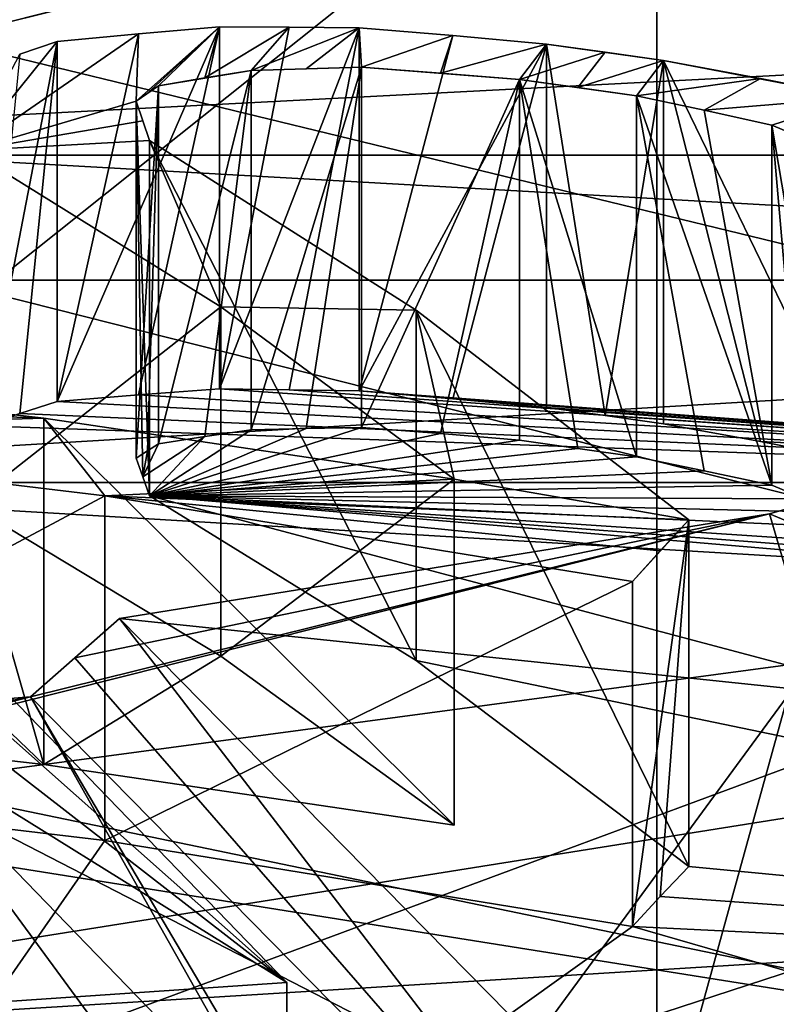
# Model space of a CAD drawing. Header units: millimetres. Extents: x -20 to 172, y -100 to 100.
# Tile 236 of 346: x 121.42 to 123.36, y -17.05 to -14.53. Entities that reach past the tile are written whole.
import ezdxf

# ---------------------------------------------------------------- set-up
doc = ezdxf.new("R2010")
doc.units = ezdxf.units.MM
doc.header["$LTSCALE"] = 37.722908
for name, color, linetype in [('1', 7, 'CONTINUOUS'), ('1322', 7, 'CONTINUOUS'), ('1325', 7, 'CONTINUOUS'), ('1486', 7, 'CONTINUOUS'), ('1490', 7, 'CONTINUOUS'), ('1493', 7, 'CONTINUOUS'), ('1494', 7, 'CONTINUOUS'), ('1496', 7, 'CONTINUOUS'), ('1501', 7, 'CONTINUOUS'), ('1503', 7, 'CONTINUOUS'), ('1510', 7, 'CONTINUOUS'), ('1511', 7, 'CONTINUOUS'), ('1512', 7, 'CONTINUOUS'), ('1809', 7, 'CONTINUOUS'), ('1824', 7, 'CONTINUOUS'), ('1901', 7, 'CONTINUOUS'), ('2406', 7, 'CONTINUOUS'), ('2407', 7, 'CONTINUOUS'), ('3', 7, 'CONTINUOUS'), ('3079', 7, 'CONTINUOUS'), ('3084', 7, 'CONTINUOUS'), ('3118', 7, 'CONTINUOUS'), ('3624', 7, 'CONTINUOUS'), ('3625', 7, 'CONTINUOUS'), ('3628', 7, 'CONTINUOUS'), ('3629', 7, 'CONTINUOUS'), ('3630', 7, 'CONTINUOUS'), ('3631', 7, 'CONTINUOUS'), ('3635', 7, 'CONTINUOUS'), ('3638', 7, 'CONTINUOUS'), ('4071', 7, 'CONTINUOUS'), ('4072', 7, 'CONTINUOUS'), ('4145', 7, 'CONTINUOUS'), ('4146', 7, 'CONTINUOUS'), ('4148', 7, 'CONTINUOUS'), ('4149', 7, 'CONTINUOUS'), ('4153', 7, 'CONTINUOUS'), ('4154', 7, 'CONTINUOUS'), ('4155', 7, 'CONTINUOUS'), ('4156', 7, 'CONTINUOUS'), ('4157', 7, 'CONTINUOUS'), ('4158', 7, 'CONTINUOUS'), ('4164', 7, 'CONTINUOUS'), ('4165', 7, 'CONTINUOUS'), ('4166', 7, 'CONTINUOUS'), ('4167', 7, 'CONTINUOUS'), ('4168', 7, 'CONTINUOUS'), ('4169', 7, 'CONTINUOUS'), ('4170', 7, 'CONTINUOUS'), ('4171', 7, 'CONTINUOUS'), ('4172', 7, 'CONTINUOUS'), ('4288', 7, 'CONTINUOUS'), ('43', 7, 'CONTINUOUS'), ('48', 7, 'CONTINUOUS')]:
    doc.layers.add(name, color=color, linetype=linetype)

msp = doc.modelspace()

# ---------------------------------------------------------------- linework, layer by layer
at = {"layer": '1', "color": 250, "linetype": 'Continuous', "true_color": 0x323232}
for points in [[(-19.8395, -14.875, -25.7643), (157, 0, -29.75), (-19.8395, 0, -29.75), (-19.8395, -14.875, -25.7643)], [(157, -14.875, -25.7643), (157, 0, -29.75), (-19.8395, -14.875, -25.7643), (157, -14.875, -25.7643)], [(157, -25.7643, -14.875), (157, -14.875, -25.7643), (-19.8395, -25.7643, -14.875), (157, -25.7643, -14.875)], [(-19.8395, -25.7643, -14.875), (157, -14.875, -25.7643), (-19.8395, -14.875, -25.7643), (-19.8395, -25.7643, -14.875)]]:
    msp.add_3dface(points, dxfattribs=at)
at = {"layer": '1322', "color": 7, "linetype": 'Continuous', "true_color": 0xf5f5f5}
msp.add_3dface([(120, -16.2596, 58.1625), (109.3935, -18.4564, 61.9674), (130.6065, -18.4564, 61.9674), (120, -16.2596, 58.1625)], dxfattribs=at)
at = {"layer": '1325', "color": 7, "linetype": 'Continuous', "true_color": 0xf5f5f5}
msp.add_3dface([(120, -16.2596, 58.1625), (130.6065, -18.4564, 61.9674), (120, -18.8577, 56.6625), (120, -16.2596, 58.1625)], dxfattribs=at)
at = {"layer": '1486', "color": 7, "linetype": 'Continuous', "true_color": 0xf5f5f5}
for points in [[(124.863, -15.3571, 83.6993), (123.3475, -15.7951, 84.458), (124.7648, -16.386, 85.4813), (124.863, -15.3571, 83.6993)], [(123.3475, -15.7951, 84.458), (121.6803, -16.0635, 84.9228), (124.7648, -16.386, 85.4813), (123.3475, -15.7951, 84.458)], [(121.6803, -16.0635, 84.9228), (123.201, -17.6102, 87.6018), (124.7648, -16.386, 85.4813), (121.6803, -16.0635, 84.9228)], [(120.9794, -16.1208, 85.0221), (122.1092, -16.9974, 86.5403), (121.1117, -16.1124, 85.0074), (120.9794, -16.1208, 85.0221)], [(122.1092, -16.9974, 86.5403), (121.2436, -16.1028, 84.9909), (121.1117, -16.1124, 85.0074), (122.1092, -16.9974, 86.5403)], [(120.6229, -17.0984, 86.7153), (122.1092, -16.9974, 86.5403), (120.9794, -16.1208, 85.0221), (120.6229, -17.0984, 86.7153)], [(124.7648, -16.386, 85.4813), (123.201, -17.6102, 87.6018), (125.0813, -16.5863, 85.8284), (124.7648, -16.386, 85.4813)], [(123.201, -17.6102, 87.6018), (126, -17.2211, 86.9279), (125.0813, -16.5863, 85.8284), (123.201, -17.6102, 87.6018)]]:
    msp.add_3dface(points, dxfattribs=at)
at = {"layer": '1490', "color": 7, "linetype": 'Continuous', "true_color": 0xf5f5f5}
for points in [[(123.0579, -6.2153, 67.3207), (120, -15.9032, 59.6888), (120, -6.025, 65.392), (123.0579, -6.2153, 67.3207)], [(123.058, -17.4784, 60.818), (120, -15.9032, 59.6888), (123.0579, -6.2153, 67.3207), (123.058, -17.4784, 60.818)], [(126, -6.8288, 68.9279), (123.058, -17.4784, 60.818), (123.0579, -6.2153, 67.3207), (126, -6.8288, 68.9279)], [(126, -6.8288, 68.9279), (126, -18.5635, 62.1529), (123.058, -17.4784, 60.818), (126, -6.8288, 68.9279)]]:
    msp.add_3dface(points, dxfattribs=at)
at = {"layer": '1493', "color": 7, "linetype": 'Continuous', "true_color": 0xf5f5f5}
for points in [[(120, -16.6377, 83.2523), (123.4587, -16.1743, 82.4497), (116.5413, -25.601, 77.0072), (120, -16.6377, 83.2523)], [(116.5413, -25.601, 77.0072), (123.4587, -16.1743, 82.4497), (123.4587, -25.601, 77.0072), (116.5413, -25.601, 77.0072)]]:
    msp.add_3dface(points, dxfattribs=at)
at = {"layer": '1494', "color": 7, "linetype": 'Continuous', "true_color": 0xf5f5f5}
for points in [[(123.4587, -10.1836, 72.0735), (116.5413, -10.1836, 72.0735), (123.4587, -19.6103, 66.631), (123.4587, -10.1836, 72.0735)], [(123.4587, -19.6103, 66.631), (116.5413, -10.1836, 72.0735), (116.5413, -19.6103, 66.631), (123.4587, -19.6103, 66.631)]]:
    msp.add_3dface(points, dxfattribs=at)
at = {"layer": '1496', "color": 7, "linetype": 'Continuous', "true_color": 0xf5f5f5}
for points in [[(123.3475, -15.7951, 84.458), (124.863, -15.3571, 83.6993), (123.4587, -16.1743, 82.4497), (123.3475, -15.7951, 84.458)], [(123.3475, -15.7951, 84.458), (123.4587, -16.1743, 82.4497), (120, -16.6377, 83.2523), (123.3475, -15.7951, 84.458)], [(123.3475, -15.7951, 84.458), (120, -16.6377, 83.2523), (121.452, -16.2644, 84.2707), (123.3475, -15.7951, 84.458)], [(121.5656, -16.1647, 84.595), (123.3475, -15.7951, 84.458), (121.452, -16.2644, 84.2707), (121.5656, -16.1647, 84.595)], [(121.6803, -16.0635, 84.9228), (123.3475, -15.7951, 84.458), (121.5656, -16.1647, 84.595), (121.6803, -16.0635, 84.9228)], [(121.452, -16.2644, 84.2707), (120, -16.6377, 83.2523), (121.0428, -16.2978, 84.3285), (121.452, -16.2644, 84.2707)]]:
    msp.add_3dface(points, dxfattribs=at)
at = {"layer": '1501', "color": 7, "linetype": 'Continuous', "true_color": 0xf5f5f5}
msp.add_3dface([(120, -17.7599, 60.761), (120, -15.9032, 59.6888), (123.058, -17.4784, 60.818), (120, -17.7599, 60.761)], dxfattribs=at)
at = {"layer": '1503', "color": 7, "linetype": 'Continuous', "true_color": 0xf5f5f5}
for points in [[(121.452, -16.2644, 84.2707), (121.0428, -16.2978, 84.3285), (121.0565, -16.3424, 84.406), (121.452, -16.2644, 84.2707)], [(121.452, -16.2644, 84.2707), (121.0565, -16.3424, 84.406), (122.1092, -17.4304, 86.2903), (121.452, -16.2644, 84.2707)], [(121.452, -16.2644, 84.2707), (122.1092, -17.4304, 86.2903), (122.2377, -17.5934, 86.5727), (121.452, -16.2644, 84.2707)], [(123.201, -18.0433, 87.3518), (121.452, -16.2644, 84.2707), (122.2377, -17.5934, 86.5727), (123.201, -18.0433, 87.3518)]]:
    msp.add_3dface(points, dxfattribs=at)
at = {"layer": '1510', "color": 7, "linetype": 'Continuous', "true_color": 0xf5f5f5}
for points in [[(121.6803, -16.0635, 84.9228), (121.5656, -16.1647, 84.595), (123.201, -18.0433, 87.3518), (121.6803, -16.0635, 84.9228)], [(123.201, -17.6102, 87.6018), (121.6803, -16.0635, 84.9228), (123.201, -18.0433, 87.3518), (123.201, -17.6102, 87.6018)], [(121.5656, -16.1647, 84.595), (121.452, -16.2644, 84.2707), (123.201, -18.0433, 87.3518), (121.5656, -16.1647, 84.595)]]:
    msp.add_3dface(points, dxfattribs=at)
at = {"layer": '1511', "color": 7, "linetype": 'Continuous', "true_color": 0xf5f5f5}
for points in [[(121.2436, -16.1028, 84.9909), (122.1092, -16.9974, 86.5403), (121.0565, -16.3424, 84.406), (121.2436, -16.1028, 84.9909)], [(121.0565, -16.3424, 84.406), (122.1092, -16.9974, 86.5403), (122.1092, -17.4304, 86.2903), (121.0565, -16.3424, 84.406)]]:
    msp.add_3dface(points, dxfattribs=at)
at = {"layer": '1512', "color": 7, "linetype": 'Continuous', "true_color": 0xf5f5f5}
msp.add_3dface([(122.1092, -16.9974, 86.5403), (120.6229, -17.0984, 86.7153), (122.1092, -17.4304, 86.2903), (122.1092, -16.9974, 86.5403)], dxfattribs=at)
at = {"layer": '1809', "color": 250, "linetype": 'Continuous', "true_color": 0x323232}
for points in [[(127.3921, -15.6644, -51.1316), (111.5, -20.8577, -60.1266), (126.7642, -15.1961, -50.3204), (127.3921, -15.6644, -51.1316)], [(126.7642, -15.1961, -50.3204), (111.5, -20.8577, -60.1266), (113.2358, -15.1961, -50.3204), (126.7642, -15.1961, -50.3204)], [(128.2539, -16.0299, -51.7646), (111.5, -20.8577, -60.1266), (127.3921, -15.6644, -51.1316), (128.2539, -16.0299, -51.7646)], [(128.5, -20.8577, -60.1266), (111.5, -20.8577, -60.1266), (128.2539, -16.0299, -51.7646), (128.5, -20.8577, -60.1266)]]:
    msp.add_3dface(points, dxfattribs=at)
at = {"layer": '1824', "color": 250, "linetype": 'Continuous', "true_color": 0x323232}
for points in [[(126.7642, -15.1961, -50.3204), (113.2358, -15.1961, -50.3204), (113.5349, -14.4494, -49.2952), (126.7642, -15.1961, -50.3204)], [(126.7642, -15.1961, -50.3204), (113.5349, -14.4494, -49.2952), (126.4794, -14.5089, -49.3619), (126.7642, -15.1961, -50.3204)]]:
    msp.add_3dface(points, dxfattribs=at)
at = {"layer": '1901', "color": 250, "linetype": 'Continuous', "true_color": 0x323232}
for points in [[(153.1595, -13.7317, -39.9563), (86.8405, -13.7317, -39.9563), (86.4069, -17.7024, -39.4394), (153.1595, -13.7317, -39.9563)], [(153.5236, -17.3593, -39.4205), (153.1595, -13.7317, -39.9563), (86.4069, -17.7024, -39.4394), (153.5236, -17.3593, -39.4205)]]:
    msp.add_3dface(points, dxfattribs=at)
at = {"layer": '2406', "color": 250, "linetype": 'Continuous', "true_color": 0x323232}
for points in [[(81.5, -4.939, -46.9912), (158.5, -23.625, -40.9197), (81.5, -23.625, -40.9197), (81.5, -4.939, -46.9912)], [(158.5, -4.939, -46.9912), (158.5, -23.625, -40.9197), (81.5, -4.939, -46.9912), (158.5, -4.939, -46.9912)]]:
    msp.add_3dface(points, dxfattribs=at)
at = {"layer": '2407', "color": 250, "linetype": 'Continuous', "true_color": 0x323232}
for points in [[(158.5, -5.148, -48.9802), (158.5, -24.625, -42.6518), (81.5, -5.148, -48.9802), (158.5, -5.148, -48.9802)], [(81.5, -5.148, -48.9802), (158.5, -24.625, -42.6518), (81.5, -24.625, -42.6518), (81.5, -5.148, -48.9802)]]:
    msp.add_3dface(points, dxfattribs=at)
at = {"layer": '3', "color": 250, "linetype": 'Continuous', "true_color": 0x323232}
for points in [[(157, 0, 29.75), (157, -14.875, 25.7643), (-19.8395, 0, 29.75), (157, 0, 29.75)], [(-19.8395, 0, 29.75), (157, -14.875, 25.7643), (-19.8395, -14.875, 25.7643), (-19.8395, 0, 29.75)], [(157, -14.875, 25.7643), (157, -25.7643, 14.875), (-19.8395, -14.875, 25.7643), (157, -14.875, 25.7643)], [(-19.8395, -14.875, 25.7643), (157, -25.7643, 14.875), (-19.8395, -25.7643, 14.875), (-19.8395, -14.875, 25.7643)]]:
    msp.add_3dface(points, dxfattribs=at)
at = {"layer": '3079', "color": 250, "linetype": 'Continuous', "true_color": 0x323232}
for points in [[(111.7813, -16.0187, 51.7452), (128.5, -20.8577, 60.1266), (113.2358, -15.1961, 50.3204), (111.7813, -16.0187, 51.7452)], [(113.2358, -15.1961, 50.3204), (128.5, -20.8577, 60.1266), (126.7642, -15.1961, 50.3204), (113.2358, -15.1961, 50.3204)], [(111.5, -20.8577, 60.1266), (128.5, -20.8577, 60.1266), (111.7813, -16.0187, 51.7452), (111.5, -20.8577, 60.1266)]]:
    msp.add_3dface(points, dxfattribs=at)
at = {"layer": '3084', "color": 250, "linetype": 'Continuous', "true_color": 0x323232}
for points in [[(113.2358, -15.1961, 50.3204), (126.4794, -14.5089, 49.3619), (113.5349, -14.4494, 49.2952), (113.2358, -15.1961, 50.3204)], [(113.2358, -15.1961, 50.3204), (126.7642, -15.1961, 50.3204), (126.4794, -14.5089, 49.3619), (113.2358, -15.1961, 50.3204)]]:
    msp.add_3dface(points, dxfattribs=at)
at = {"layer": '3118', "color": 250, "linetype": 'Continuous', "true_color": 0x323232}
for points in [[(86.8405, -13.7317, 39.9563), (153.593, -17.7023, 39.4394), (86.4764, -17.3592, 39.4205), (86.8405, -13.7317, 39.9563)], [(86.8405, -13.7317, 39.9563), (153.1595, -13.7317, 39.9563), (153.593, -17.7023, 39.4394), (86.8405, -13.7317, 39.9563)]]:
    msp.add_3dface(points, dxfattribs=at)
at = {"layer": '3624', "color": 250, "linetype": 'Continuous', "true_color": 0x323232}
for points in [[(81.5, -23.625, 40.9197), (158.5, -4.939, 46.9912), (81.5, -4.939, 46.9912), (81.5, -23.625, 40.9197)], [(158.5, -23.625, 40.9197), (158.5, -4.939, 46.9912), (81.5, -23.625, 40.9197), (158.5, -23.625, 40.9197)]]:
    msp.add_3dface(points, dxfattribs=at)
at = {"layer": '3625', "color": 250, "linetype": 'Continuous', "true_color": 0x323232}
for points in [[(158.5, -24.625, 42.6518), (158.5, -5.148, 48.9802), (81.5, -24.625, 42.6518), (158.5, -24.625, 42.6518)], [(81.5, -24.625, 42.6518), (158.5, -5.148, 48.9802), (81.5, -5.148, 48.9802), (81.5, -24.625, 42.6518)]]:
    msp.add_3dface(points, dxfattribs=at)
at = {"layer": '3628', "color": 150, "linetype": 'Continuous', "true_color": 0x378cff}
for points in [[(72, -28.0584, -35.181), (72, -10.0141, -43.8712), (172, -28.0584, -35.181), (72, -28.0584, -35.181)], [(72, -10.0141, -43.8712), (172, -10.0141, -43.8712), (172, -28.0584, -35.181), (72, -10.0141, -43.8712)]]:
    msp.add_3dface(points, dxfattribs=at)
at = {"layer": '3629', "color": 150, "linetype": 'Continuous', "true_color": 0x378cff}
for points in [[(72, -10.0141, 43.8712), (72, -28.0584, 35.181), (172, -10.0141, 43.8712), (72, -10.0141, 43.8712)], [(72, -28.0584, 35.181), (172, -28.0584, 35.181), (172, -10.0141, 43.8712), (72, -28.0584, 35.181)]]:
    msp.add_3dface(points, dxfattribs=at)
at = {"layer": '3630', "color": 150, "linetype": 'Continuous', "true_color": 0x378cff}
for points in [[(72, -24.7574, 31.0421), (72, -8.836, 38.7099), (172, -24.7574, 31.0421), (72, -24.7574, 31.0421)], [(72, -8.836, 38.7099), (172, -8.836, 38.7099), (172, -24.7574, 31.0421), (72, -8.836, 38.7099)]]:
    msp.add_3dface(points, dxfattribs=at)
at = {"layer": '3631', "color": 150, "linetype": 'Continuous', "true_color": 0x378cff}
for points in [[(72, -8.836, -38.7099), (72, -24.7574, -31.0421), (172, -8.836, -38.7099), (72, -8.836, -38.7099)], [(72, -24.7574, -31.0421), (172, -24.7574, -31.0421), (172, -8.836, -38.7099), (72, -24.7574, -31.0421)]]:
    msp.add_3dface(points, dxfattribs=at)
at = {"layer": '3635', "color": 7, "linetype": 'Continuous', "true_color": 0xf5f5f5}
for points in [[(125.6434, 23.5797, 91.9678), (120, -24.0994, 61.7414), (120, 24.7485, 89.9434), (125.6434, 23.5797, 91.9678)], [(125.6425, -25.2677, 63.7649), (120, -24.0994, 61.7414), (125.6434, 23.5797, 91.9678), (125.6425, -25.2677, 63.7649)]]:
    msp.add_3dface(points, dxfattribs=at)
at = {"layer": '3638', "color": 7, "linetype": 'Continuous', "true_color": 0xf5f5f5}
for points in [[(120, 16.7675, 103.7669), (125.6425, -30.9118, 73.5408), (125.6434, 17.9363, 101.7425), (120, 16.7675, 103.7669)], [(120, -32.0801, 75.5643), (125.6425, -30.9118, 73.5408), (120, 16.7675, 103.7669), (120, -32.0801, 75.5643)]]:
    msp.add_3dface(points, dxfattribs=at)
at = {"layer": '4071', "color": 7, "linetype": 'Continuous', "true_color": 0xf5f5f5}
for points in [[(114.562, -17.9884, -55.1569), (125.438, -17.9884, -55.1569), (114.5613, -15.7151, -56.4693), (114.562, -17.9884, -55.1569)], [(114.5613, -15.7151, -56.4693), (125.438, -17.9884, -55.1569), (125.4387, -15.7151, -56.4693), (114.5613, -15.7151, -56.4693)]]:
    msp.add_3dface(points, dxfattribs=at)
at = {"layer": '4072', "color": 7, "linetype": 'Continuous', "true_color": 0xf5f5f5}
for points in [[(121.7288, -15.4897, -63.8757), (125.4387, -15.7151, -56.4693), (121.9365, -15.4749, -63.6972), (121.7288, -15.4897, -63.8757)], [(121.9365, -15.4749, -63.6972), (125.4387, -15.7151, -56.4693), (122.1151, -15.4767, -63.6272), (121.9365, -15.4749, -63.6972)], [(122.1151, -15.4767, -63.6272), (125.4387, -15.7151, -56.4693), (122.2951, -15.4797, -63.556), (122.1151, -15.4767, -63.6272)], [(122.2951, -15.4797, -63.556), (125.4387, -15.7151, -56.4693), (122.5354, -15.5002, -63.5586), (122.2951, -15.4797, -63.556)], [(121.4242, -15.5374, -64.2614), (125.4387, -15.7151, -56.4693), (121.5202, -15.507, -64.0535), (121.4242, -15.5374, -64.2614)], [(121.5202, -15.507, -64.0535), (125.4387, -15.7151, -56.4693), (121.7288, -15.4897, -63.8757), (121.5202, -15.507, -64.0535)], [(122.5354, -15.5002, -63.5586), (125.4387, -15.7151, -56.4693), (122.7751, -15.5225, -63.5601), (122.5354, -15.5002, -63.5586)], [(122.7751, -15.5225, -63.5601), (125.4387, -15.7151, -56.4693), (122.9255, -15.543, -63.5973), (122.7751, -15.5225, -63.5601)], [(121.3294, -15.5692, -64.466), (125.4387, -15.7151, -56.4693), (121.4242, -15.5374, -64.2614), (121.3294, -15.5692, -64.466)], [(122.9255, -15.543, -63.5973), (125.4387, -15.7151, -56.4693), (123.0758, -15.5642, -63.6341), (122.9255, -15.543, -63.5973)], [(114.5613, -15.7151, -56.4693), (125.4387, -15.7151, -56.4693), (121.3294, -15.5692, -64.466), (114.5613, -15.7151, -56.4693)], [(122.5033, -15.5893, -64.135), (121.7575, -15.7489, -65.2676), (122.3009, -15.5736, -64.1419), (122.5033, -15.5893, -64.135)], [(122.3009, -15.5736, -64.1419), (121.7575, -15.7489, -65.2676), (122.1591, -15.5763, -64.2219), (122.3009, -15.5736, -64.1419)], [(122.1591, -15.5763, -64.2219), (121.7575, -15.7489, -65.2676), (122.0176, -15.5798, -64.3012), (122.1591, -15.5763, -64.2219)], [(122.0176, -15.5798, -64.3012), (121.7575, -15.7489, -65.2676), (121.8992, -15.5971, -64.4439), (122.0176, -15.5798, -64.3012)], [(123.0758, -15.5642, -63.6341), (125.4387, -15.7151, -56.4693), (123.3242, -15.61, -63.7523), (123.0758, -15.5642, -63.6341)], [(121.8992, -15.5971, -64.4439), (121.7575, -15.7489, -65.2676), (121.7403, -15.7006, -65.0378), (121.8992, -15.5971, -64.4439)], [(121.7805, -15.6156, -64.5862), (121.8992, -15.5971, -64.4439), (121.7403, -15.7006, -65.0378), (121.7805, -15.6156, -64.5862)], [(122.7058, -15.6063, -64.1273), (121.7575, -15.7489, -65.2676), (122.5033, -15.5893, -64.135), (122.7058, -15.6063, -64.1273)], [(122.8561, -15.6272, -64.1643), (121.7575, -15.7489, -65.2676), (122.7058, -15.6063, -64.1273), (122.8561, -15.6272, -64.1643)], [(123.3242, -15.61, -63.7523), (125.4387, -15.7151, -56.4693), (123.5732, -15.6585, -63.8694), (123.3242, -15.61, -63.7523)], [(121.7227, -15.6528, -64.8012), (121.7516, -15.634, -64.6937), (121.7403, -15.7006, -65.0378), (121.7227, -15.6528, -64.8012)], [(121.7516, -15.634, -64.6937), (121.7805, -15.6156, -64.5862), (121.7403, -15.7006, -65.0378), (121.7516, -15.634, -64.6937)], [(123.0065, -15.6488, -64.2009), (121.7575, -15.7489, -65.2676), (122.8561, -15.6272, -64.1643), (123.0065, -15.6488, -64.2009)], [(123.1801, -15.6848, -64.3005), (121.7575, -15.7489, -65.2676), (123.0065, -15.6488, -64.2009), (123.1801, -15.6848, -64.3005)], [(123.3536, -15.7221, -64.3992), (121.7575, -15.7489, -65.2676), (123.1801, -15.6848, -64.3005), (123.3536, -15.7221, -64.3992)], [(123.4374, -15.7567, -64.5343), (121.7575, -15.7489, -65.2676), (123.3536, -15.7221, -64.3992), (123.4374, -15.7567, -64.5343)], [(126.5724, -17.0281, -67.4784), (121.7575, -15.7489, -65.2676), (123.9609, -15.9372, -65.1112), (126.5724, -17.0281, -67.4784)], [(121.7575, -15.7489, -65.2676), (126.5724, -17.0281, -67.4784), (122.4409, -16.1714, -66.8236), (121.7575, -15.7489, -65.2676)], [(123.9609, -15.9372, -65.1112), (121.7575, -15.7489, -65.2676), (123.7729, -15.9031, -65.0696), (123.9609, -15.9372, -65.1112)], [(123.7729, -15.9031, -65.0696), (121.7575, -15.7489, -65.2676), (123.585, -15.8703, -65.0274), (123.7729, -15.9031, -65.0696)], [(123.585, -15.8703, -65.0274), (121.7575, -15.7489, -65.2676), (123.553, -15.8305, -64.8478), (123.585, -15.8703, -65.0274)], [(123.553, -15.8305, -64.8478), (121.7575, -15.7489, -65.2676), (123.5213, -15.7921, -64.6688), (123.553, -15.8305, -64.8478)], [(123.5213, -15.7921, -64.6688), (121.7575, -15.7489, -65.2676), (123.4374, -15.7567, -64.5343), (123.5213, -15.7921, -64.6688)], [(121.4859, -16.438, -67.9723), (120.4335, -16.318, -67.6985), (121.2949, -15.7712, -65.4869), (121.4859, -16.438, -67.9723)], [(121.9398, -16.1608, -66.9281), (121.4859, -16.438, -67.9723), (121.2949, -15.7712, -65.4869), (121.9398, -16.1608, -66.9281)], [(122.5387, -16.5944, -68.2251), (121.4859, -16.438, -67.9723), (121.9398, -16.1608, -66.9281), (122.5387, -16.5944, -68.2251)], [(122.4409, -16.1714, -66.8236), (126.5724, -17.0281, -67.4784), (123.1402, -16.7, -68.3602), (122.4409, -16.1714, -66.8236)], [(121.6424, -16.6333, -68.5487), (120, -18.9965, -73.9029), (120.289, -16.4722, -68.2006), (121.6424, -16.6333, -68.5487)], [(122.9957, -16.8542, -68.8623), (120, -18.9965, -73.9029), (121.6424, -16.6333, -68.5487), (122.9957, -16.8542, -68.8623)], [(123.1402, -16.7, -68.3602), (126.5724, -17.0281, -67.4784), (123.067, -16.777, -68.6152), (123.1402, -16.7, -68.3602)], [(123.067, -16.777, -68.6152), (126.5724, -17.0281, -67.4784), (122.9957, -16.8542, -68.8623), (123.067, -16.777, -68.6152)], [(123.6111, -17.0322, -69.1544), (120, -18.9965, -73.9029), (122.9957, -16.8542, -68.8623), (123.6111, -17.0322, -69.1544)], [(126.5724, -17.0281, -67.4784), (123.6111, -17.0322, -69.1544), (122.9957, -16.8542, -68.8623), (126.5724, -17.0281, -67.4784)], [(123.7636, -17.1122, -69.3168), (120, -18.9965, -73.9029), (123.6111, -17.0322, -69.1544), (123.7636, -17.1122, -69.3168)]]:
    msp.add_3dface(points, dxfattribs=at)
at = {"layer": '4145', "color": 7, "linetype": 'Continuous', "true_color": 0xf5f5f5}
for points in [[(123.067, -16.777, -68.6152), (122.9957, -16.8542, -68.8623), (123.1402, -15.811, -68.8734), (123.067, -16.777, -68.6152)], [(122.9957, -16.8542, -68.8623), (122.9957, -15.9688, -69.3735), (123.1402, -15.811, -68.8734), (122.9957, -16.8542, -68.8623)], [(123.1402, -15.811, -68.8734), (122.9957, -15.9688, -69.3735), (123.067, -15.8898, -69.1274), (123.1402, -15.811, -68.8734)], [(123.1402, -16.7, -68.3602), (123.067, -16.777, -68.6152), (123.1402, -15.811, -68.8734), (123.1402, -16.7, -68.3602)]]:
    msp.add_3dface(points, dxfattribs=at)
at = {"layer": '4146', "color": 7, "linetype": 'Continuous', "true_color": 0xf5f5f5}
for points in [[(120.289, -16.4722, -68.2006), (120.289, -15.5867, -68.7118), (121.6424, -15.7489, -69.0593), (120.289, -16.4722, -68.2006)], [(121.6424, -16.6333, -68.5487), (120.289, -16.4722, -68.2006), (121.6424, -15.7489, -69.0593), (121.6424, -16.6333, -68.5487)], [(122.9957, -15.9688, -69.3735), (121.6424, -16.6333, -68.5487), (121.6424, -15.7489, -69.0593), (122.9957, -15.9688, -69.3735)], [(122.9957, -16.8542, -68.8623), (121.6424, -16.6333, -68.5487), (122.9957, -15.9688, -69.3735), (122.9957, -16.8542, -68.8623)]]:
    msp.add_3dface(points, dxfattribs=at)
at = {"layer": '4148', "color": 7, "linetype": 'Continuous', "true_color": 0xf5f5f5}
for points in [[(120.4335, -16.318, -67.6985), (121.4859, -16.438, -67.9723), (120.4335, -15.429, -68.2118), (120.4335, -16.318, -67.6985)], [(120.4335, -15.429, -68.2118), (121.4859, -16.438, -67.9723), (121.486, -15.55, -68.485), (120.4335, -15.429, -68.2118)], [(121.4859, -16.438, -67.9723), (122.5387, -16.5944, -68.2251), (121.486, -15.55, -68.485), (121.4859, -16.438, -67.9723)], [(122.5387, -16.5944, -68.2251), (122.5387, -15.7061, -68.738), (121.486, -15.55, -68.485), (122.5387, -16.5944, -68.2251)]]:
    msp.add_3dface(points, dxfattribs=at)
at = {"layer": '4149', "color": 7, "linetype": 'Continuous', "true_color": 0xf5f5f5}
for points in [[(121.2949, -15.7712, -65.4869), (121.2949, -14.8628, -66.0113), (121.9398, -15.2642, -67.4457), (121.2949, -15.7712, -65.4869)], [(121.9398, -16.1608, -66.9281), (121.2949, -15.7712, -65.4869), (121.9398, -15.2642, -67.4457), (121.9398, -16.1608, -66.9281)], [(122.5387, -15.7061, -68.738), (121.9398, -16.1608, -66.9281), (121.9398, -15.2642, -67.4457), (122.5387, -15.7061, -68.738)], [(122.5387, -16.5944, -68.2251), (121.9398, -16.1608, -66.9281), (122.5387, -15.7061, -68.738), (122.5387, -16.5944, -68.2251)]]:
    msp.add_3dface(points, dxfattribs=at)
at = {"layer": '4153', "color": 7, "linetype": 'Continuous', "true_color": 0xf5f5f5}
for points in [[(121.3294, -15.5692, -64.466), (121.4242, -15.5374, -64.2614), (121.5202, -14.583, -64.587), (121.3294, -15.5692, -64.466)], [(121.3294, -15.5692, -64.466), (121.5202, -14.583, -64.587), (121.4242, -14.616, -64.7935), (121.3294, -15.5692, -64.466)], [(121.4242, -15.5374, -64.2614), (121.5202, -15.507, -64.0535), (121.5202, -14.583, -64.587), (121.4242, -15.5374, -64.2614)]]:
    msp.add_3dface(points, dxfattribs=at)
at = {"layer": '4154', "color": 7, "linetype": 'Continuous', "true_color": 0xf5f5f5}
for points in [[(121.5202, -15.507, -64.0535), (121.7288, -15.4897, -63.8757), (121.9365, -14.546, -64.2335), (121.5202, -15.507, -64.0535)], [(121.5202, -15.507, -64.0535), (121.9365, -14.546, -64.2335), (121.7288, -14.5633, -64.4105), (121.5202, -15.507, -64.0535)], [(121.7288, -15.4897, -63.8757), (121.9365, -15.4749, -63.6972), (121.9365, -14.546, -64.2335), (121.7288, -15.4897, -63.8757)], [(121.5202, -14.583, -64.587), (121.5202, -15.507, -64.0535), (121.7288, -14.5633, -64.4105), (121.5202, -14.583, -64.587)]]:
    msp.add_3dface(points, dxfattribs=at)
at = {"layer": '4155', "color": 7, "linetype": 'Continuous', "true_color": 0xf5f5f5}
for points in [[(121.9365, -14.546, -64.2335), (121.9365, -15.4749, -63.6972), (122.1151, -14.5466, -64.1642), (121.9365, -14.546, -64.2335)], [(121.9365, -15.4749, -63.6972), (122.2951, -14.5484, -64.0937), (122.1151, -14.5466, -64.1642), (121.9365, -15.4749, -63.6972)], [(121.9365, -15.4749, -63.6972), (122.1151, -15.4767, -63.6272), (122.2951, -14.5484, -64.0937), (121.9365, -15.4749, -63.6972)], [(122.1151, -15.4767, -63.6272), (122.2951, -15.4797, -63.556), (122.2951, -14.5484, -64.0937), (122.1151, -15.4767, -63.6272)]]:
    msp.add_3dface(points, dxfattribs=at)
at = {"layer": '4156', "color": 7, "linetype": 'Continuous', "true_color": 0xf5f5f5}
for points in [[(122.2951, -14.5484, -64.0937), (122.2951, -15.4797, -63.556), (122.5354, -14.5683, -64.0966), (122.2951, -14.5484, -64.0937)], [(122.2951, -15.4797, -63.556), (122.7751, -14.59, -64.0985), (122.5354, -14.5683, -64.0966), (122.2951, -15.4797, -63.556)], [(122.2951, -15.4797, -63.556), (122.5354, -15.5002, -63.5586), (122.7751, -14.59, -64.0985), (122.2951, -15.4797, -63.556)], [(122.5354, -15.5002, -63.5586), (122.7751, -15.5225, -63.5601), (122.7751, -14.59, -64.0985), (122.5354, -15.5002, -63.5586)]]:
    msp.add_3dface(points, dxfattribs=at)
at = {"layer": '4157', "color": 7, "linetype": 'Continuous', "true_color": 0xf5f5f5}
for points in [[(122.7751, -15.5225, -63.5601), (122.9255, -15.543, -63.5973), (122.7751, -14.59, -64.0985), (122.7751, -15.5225, -63.5601)], [(122.7751, -14.59, -64.0985), (122.9255, -15.543, -63.5973), (123.0758, -14.6317, -64.1724), (122.7751, -14.59, -64.0985)], [(122.7751, -14.59, -64.0985), (123.0758, -14.6317, -64.1724), (122.9255, -14.6105, -64.1357), (122.7751, -14.59, -64.0985)], [(122.9255, -15.543, -63.5973), (123.0758, -15.5642, -63.6341), (123.0758, -14.6317, -64.1724), (122.9255, -15.543, -63.5973)]]:
    msp.add_3dface(points, dxfattribs=at)
at = {"layer": '4158', "color": 7, "linetype": 'Continuous', "true_color": 0xf5f5f5}
for points in [[(123.0758, -15.5642, -63.6341), (123.3242, -15.61, -63.7523), (123.0758, -14.6317, -64.1724), (123.0758, -15.5642, -63.6341)], [(123.3242, -15.61, -63.7523), (123.5732, -15.6585, -63.8694), (123.0758, -14.6317, -64.1724), (123.3242, -15.61, -63.7523)], [(123.0758, -14.6317, -64.1724), (123.5732, -15.6585, -63.8694), (123.5732, -14.7272, -64.4071), (123.0758, -14.6317, -64.1724)], [(123.0758, -14.6317, -64.1724), (123.5732, -14.7272, -64.4071), (123.3242, -14.6782, -64.2903), (123.0758, -14.6317, -64.1724)]]:
    msp.add_3dface(points, dxfattribs=at)
at = {"layer": '4164', "color": 7, "linetype": 'Continuous', "true_color": 0xf5f5f5}
for points in [[(123.5213, -15.7921, -64.6688), (123.4374, -15.7567, -64.5343), (123.3536, -14.7977, -64.933), (123.5213, -15.7921, -64.6688)], [(123.5213, -15.7921, -64.6688), (123.3536, -14.7977, -64.933), (123.4374, -14.8335, -65.0673), (123.5213, -15.7921, -64.6688)], [(123.4374, -15.7567, -64.5343), (123.3536, -15.7221, -64.3992), (123.3536, -14.7977, -64.933), (123.4374, -15.7567, -64.5343)]]:
    msp.add_3dface(points, dxfattribs=at)
at = {"layer": '4165', "color": 7, "linetype": 'Continuous', "true_color": 0xf5f5f5}
for points in [[(123.3536, -15.7221, -64.3992), (123.1801, -15.6848, -64.3005), (123.0065, -14.7232, -64.7352), (123.3536, -15.7221, -64.3992)], [(123.3536, -15.7221, -64.3992), (123.0065, -14.7232, -64.7352), (123.1801, -14.7598, -64.8345), (123.3536, -15.7221, -64.3992)], [(123.1801, -15.6848, -64.3005), (123.0065, -15.6488, -64.2009), (123.0065, -14.7232, -64.7352), (123.1801, -15.6848, -64.3005)], [(123.3536, -14.7977, -64.933), (123.3536, -15.7221, -64.3992), (123.1801, -14.7598, -64.8345), (123.3536, -14.7977, -64.933)]]:
    msp.add_3dface(points, dxfattribs=at)
at = {"layer": '4166', "color": 7, "linetype": 'Continuous', "true_color": 0xf5f5f5}
for points in [[(123.0065, -15.6488, -64.2009), (122.8561, -15.6272, -64.1643), (122.7058, -14.6807, -64.6617), (123.0065, -15.6488, -64.2009)], [(123.0065, -14.7232, -64.7352), (123.0065, -15.6488, -64.2009), (122.7058, -14.6807, -64.6617), (123.0065, -14.7232, -64.7352)], [(122.8561, -15.6272, -64.1643), (122.7058, -15.6063, -64.1273), (122.7058, -14.6807, -64.6617), (122.8561, -15.6272, -64.1643)], [(123.0065, -14.7232, -64.7352), (122.7058, -14.6807, -64.6617), (122.8561, -14.7016, -64.6987), (123.0065, -14.7232, -64.7352)]]:
    msp.add_3dface(points, dxfattribs=at)
at = {"layer": '4167', "color": 7, "linetype": 'Continuous', "true_color": 0xf5f5f5}
for points in [[(122.7058, -14.6807, -64.6617), (122.3009, -15.5736, -64.1419), (122.3009, -14.6492, -64.6756), (122.7058, -14.6807, -64.6617)], [(122.7058, -14.6807, -64.6617), (122.3009, -14.6492, -64.6756), (122.5033, -14.6643, -64.669), (122.7058, -14.6807, -64.6617)], [(122.5033, -15.5893, -64.135), (122.3009, -15.5736, -64.1419), (122.7058, -14.6807, -64.6617), (122.5033, -15.5893, -64.135)], [(122.7058, -15.6063, -64.1273), (122.5033, -15.5893, -64.135), (122.7058, -14.6807, -64.6617), (122.7058, -15.6063, -64.1273)]]:
    msp.add_3dface(points, dxfattribs=at)
at = {"layer": '4168', "color": 7, "linetype": 'Continuous', "true_color": 0xf5f5f5}
for points in [[(122.1591, -15.5763, -64.2219), (122.0176, -15.5798, -64.3012), (122.3009, -14.6492, -64.6756), (122.1591, -15.5763, -64.2219)], [(122.3009, -14.6492, -64.6756), (122.0176, -15.5798, -64.3012), (122.0176, -14.6578, -64.8336), (122.3009, -14.6492, -64.6756)], [(122.3009, -14.6492, -64.6756), (122.0176, -14.6578, -64.8336), (122.1591, -14.6531, -64.7549), (122.3009, -14.6492, -64.6756)], [(122.3009, -15.5736, -64.1419), (122.1591, -15.5763, -64.2219), (122.3009, -14.6492, -64.6756), (122.3009, -15.5736, -64.1419)]]:
    msp.add_3dface(points, dxfattribs=at)
at = {"layer": '4169', "color": 7, "linetype": 'Continuous', "true_color": 0xf5f5f5}
for points in [[(121.8992, -15.5971, -64.4439), (121.7805, -15.6156, -64.5862), (122.0176, -14.6578, -64.8336), (121.8992, -15.5971, -64.4439)], [(122.0176, -14.6578, -64.8336), (121.7805, -15.6156, -64.5862), (121.7805, -14.6972, -65.1165), (122.0176, -14.6578, -64.8336)], [(122.0176, -14.6578, -64.8336), (121.7805, -14.6972, -65.1165), (121.8991, -14.6769, -64.9752), (122.0176, -14.6578, -64.8336)], [(122.0176, -15.5798, -64.3012), (121.8992, -15.5971, -64.4439), (122.0176, -14.6578, -64.8336), (122.0176, -15.5798, -64.3012)]]:
    msp.add_3dface(points, dxfattribs=at)
at = {"layer": '4170', "color": 7, "linetype": 'Continuous', "true_color": 0xf5f5f5}
for points in [[(121.7516, -15.634, -64.6937), (121.7227, -15.6528, -64.8012), (121.7805, -14.6972, -65.1165), (121.7516, -15.634, -64.6937)], [(121.7805, -14.6972, -65.1165), (121.7227, -15.6528, -64.8012), (121.7227, -14.7368, -65.3301), (121.7805, -14.6972, -65.1165)], [(121.7805, -14.6972, -65.1165), (121.7227, -14.7368, -65.3301), (121.7514, -14.7169, -65.224), (121.7805, -14.6972, -65.1165)], [(121.7805, -15.6156, -64.5862), (121.7516, -15.634, -64.6937), (121.7805, -14.6972, -65.1165), (121.7805, -15.6156, -64.5862)]]:
    msp.add_3dface(points, dxfattribs=at)
at = {"layer": '4171', "color": 7, "linetype": 'Continuous', "true_color": 0xf5f5f5}
for points in [[(121.7403, -15.7006, -65.0378), (121.7575, -15.7489, -65.2676), (121.7227, -14.7368, -65.3301), (121.7403, -15.7006, -65.0378)], [(121.7227, -14.7368, -65.3301), (121.7575, -15.7489, -65.2676), (121.7575, -14.8377, -65.7937), (121.7227, -14.7368, -65.3301)], [(121.7227, -15.6528, -64.8012), (121.7403, -15.7006, -65.0378), (121.7227, -14.7368, -65.3301), (121.7227, -15.6528, -64.8012)], [(121.7227, -14.7368, -65.3301), (121.7575, -14.8377, -65.7937), (121.7403, -14.787, -65.5652), (121.7227, -14.7368, -65.3301)]]:
    msp.add_3dface(points, dxfattribs=at)
at = {"layer": '4172', "color": 7, "linetype": 'Continuous', "true_color": 0xf5f5f5}
for points in [[(121.7575, -15.7489, -65.2676), (122.4409, -16.1714, -66.8236), (121.7575, -14.8377, -65.7937), (121.7575, -15.7489, -65.2676)], [(121.7575, -14.8377, -65.7937), (122.4409, -16.1714, -66.8236), (122.4409, -15.273, -67.3423), (121.7575, -14.8377, -65.7937)], [(122.4409, -16.1714, -66.8236), (123.1402, -16.7, -68.3602), (122.4409, -15.273, -67.3423), (122.4409, -16.1714, -66.8236)], [(123.1402, -16.7, -68.3602), (123.1402, -15.811, -68.8734), (122.4409, -15.273, -67.3423), (123.1402, -16.7, -68.3602)]]:
    msp.add_3dface(points, dxfattribs=at)
at = {"layer": '4288', "color": 7, "linetype": 'Continuous', "true_color": 0xf5f5f5}
for points in [[(121.7288, -14.5633, -64.4105), (121.9365, -14.546, -64.2335), (121.7227, -14.7368, -65.3301), (121.7288, -14.5633, -64.4105)], [(121.7227, -14.7368, -65.3301), (121.9365, -14.546, -64.2335), (121.7514, -14.7169, -65.224), (121.7227, -14.7368, -65.3301)], [(121.9365, -14.546, -64.2335), (121.7805, -14.6972, -65.1165), (121.7514, -14.7169, -65.224), (121.9365, -14.546, -64.2335)], [(121.7805, -14.6972, -65.1165), (121.9365, -14.546, -64.2335), (121.8991, -14.6769, -64.9752), (121.7805, -14.6972, -65.1165)], [(121.9365, -14.546, -64.2335), (122.1151, -14.5466, -64.1642), (121.8991, -14.6769, -64.9752), (121.9365, -14.546, -64.2335)], [(122.1151, -14.5466, -64.1642), (122.0176, -14.6578, -64.8336), (121.8991, -14.6769, -64.9752), (122.1151, -14.5466, -64.1642)], [(122.1151, -14.5466, -64.1642), (122.2951, -14.5484, -64.0937), (122.0176, -14.6578, -64.8336), (122.1151, -14.5466, -64.1642)], [(122.0176, -14.6578, -64.8336), (122.2951, -14.5484, -64.0937), (122.1591, -14.6531, -64.7549), (122.0176, -14.6578, -64.8336)], [(122.2951, -14.5484, -64.0937), (122.3009, -14.6492, -64.6756), (122.1591, -14.6531, -64.7549), (122.2951, -14.5484, -64.0937)], [(122.2951, -14.5484, -64.0937), (122.5354, -14.5683, -64.0966), (122.3009, -14.6492, -64.6756), (122.2951, -14.5484, -64.0937)], [(121.2949, -14.8628, -66.0113), (121.5202, -14.583, -64.587), (121.7288, -14.5633, -64.4105), (121.2949, -14.8628, -66.0113)], [(121.2949, -14.8628, -66.0113), (121.7288, -14.5633, -64.4105), (121.7227, -14.7368, -65.3301), (121.2949, -14.8628, -66.0113)], [(122.3009, -14.6492, -64.6756), (122.5354, -14.5683, -64.0966), (122.5033, -14.6643, -64.669), (122.3009, -14.6492, -64.6756)], [(122.5354, -14.5683, -64.0966), (122.7751, -14.59, -64.0985), (122.5033, -14.6643, -64.669), (122.5354, -14.5683, -64.0966)], [(121.5202, -14.583, -64.587), (121.2949, -14.8628, -66.0113), (121.4242, -14.616, -64.7935), (121.5202, -14.583, -64.587)], [(122.7751, -14.59, -64.0985), (122.7058, -14.6807, -64.6617), (122.5033, -14.6643, -64.669), (122.7751, -14.59, -64.0985)], [(122.7751, -14.59, -64.0985), (122.9255, -14.6105, -64.1357), (122.7058, -14.6807, -64.6617), (122.7751, -14.59, -64.0985)], [(122.7058, -14.6807, -64.6617), (122.9255, -14.6105, -64.1357), (122.8561, -14.7016, -64.6987), (122.7058, -14.6807, -64.6617)], [(122.9255, -14.6105, -64.1357), (123.0758, -14.6317, -64.1724), (122.8561, -14.7016, -64.6987), (122.9255, -14.6105, -64.1357)], [(123.0758, -14.6317, -64.1724), (123.0065, -14.7232, -64.7352), (122.8561, -14.7016, -64.6987), (123.0758, -14.6317, -64.1724)], [(123.0758, -14.6317, -64.1724), (123.3242, -14.6782, -64.2903), (123.0065, -14.7232, -64.7352), (123.0758, -14.6317, -64.1724)], [(123.0065, -14.7232, -64.7352), (123.3242, -14.6782, -64.2903), (123.1801, -14.7598, -64.8345), (123.0065, -14.7232, -64.7352)], [(123.3242, -14.6782, -64.2903), (123.5732, -14.7272, -64.4071), (123.1801, -14.7598, -64.8345), (123.3242, -14.6782, -64.2903)], [(123.5732, -14.7272, -64.4071), (123.3536, -14.7977, -64.933), (123.1801, -14.7598, -64.8345), (123.5732, -14.7272, -64.4071)], [(123.3536, -14.7977, -64.933), (123.5732, -14.7272, -64.4071), (123.4374, -14.8335, -65.0673), (123.3536, -14.7977, -64.933)], [(121.2949, -14.8628, -66.0113), (121.7227, -14.7368, -65.3301), (121.7403, -14.787, -65.5652), (121.2949, -14.8628, -66.0113)], [(121.7575, -14.8377, -65.7937), (121.2949, -14.8628, -66.0113), (121.7403, -14.787, -65.5652), (121.7575, -14.8377, -65.7937)], [(121.9398, -15.2642, -67.4457), (121.2949, -14.8628, -66.0113), (121.7575, -14.8377, -65.7937), (121.9398, -15.2642, -67.4457)], [(121.9398, -15.2642, -67.4457), (121.7575, -14.8377, -65.7937), (122.4409, -15.273, -67.3423), (121.9398, -15.2642, -67.4457)], [(122.5387, -15.7061, -68.738), (121.9398, -15.2642, -67.4457), (122.4409, -15.273, -67.3423), (122.5387, -15.7061, -68.738)], [(123.1402, -15.811, -68.8734), (122.5387, -15.7061, -68.738), (122.4409, -15.273, -67.3423), (123.1402, -15.811, -68.8734)], [(120.36, -15.5082, -68.4667), (120.4335, -15.429, -68.2118), (121.486, -15.55, -68.485), (120.36, -15.5082, -68.4667)], [(120.289, -15.5867, -68.7118), (120.36, -15.5082, -68.4667), (121.486, -15.55, -68.485), (120.289, -15.5867, -68.7118)], [(121.6424, -15.7489, -69.0593), (120.289, -15.5867, -68.7118), (121.486, -15.55, -68.485), (121.6424, -15.7489, -69.0593)], [(122.5387, -15.7061, -68.738), (121.6424, -15.7489, -69.0593), (121.486, -15.55, -68.485), (122.5387, -15.7061, -68.738)], [(123.1402, -15.811, -68.8734), (121.6424, -15.7489, -69.0593), (122.5387, -15.7061, -68.738), (123.1402, -15.811, -68.8734)], [(123.067, -15.8898, -69.1274), (122.9957, -15.9688, -69.3735), (121.6424, -15.7489, -69.0593), (123.067, -15.8898, -69.1274)], [(123.1402, -15.811, -68.8734), (123.067, -15.8898, -69.1274), (121.6424, -15.7489, -69.0593), (123.1402, -15.811, -68.8734)]]:
    msp.add_3dface(points, dxfattribs=at)
at = {"layer": '43', "color": 250, "linetype": 'Continuous', "true_color": 0x323232}
for points in [[(118.3207, -9.1234, 34.0489), (118.3207, -17.625, 30.5274), (128.9793, -9.1234, 34.0489), (118.3207, -9.1234, 34.0489)], [(128.9793, -9.1234, 34.0489), (118.3207, -17.625, 30.5274), (128.9793, -17.625, 30.5274), (128.9793, -9.1234, 34.0489)]]:
    msp.add_3dface(points, dxfattribs=at)
at = {"layer": '48', "color": 250, "linetype": 'Continuous', "true_color": 0x323232}
for points in [[(118.3207, -17.625, -30.5274), (118.3207, -9.1234, -34.0489), (128.9793, -17.625, -30.5274), (118.3207, -17.625, -30.5274)], [(128.9793, -17.625, -30.5274), (118.3207, -9.1234, -34.0489), (128.9793, -9.1234, -34.0489), (128.9793, -17.625, -30.5274)]]:
    msp.add_3dface(points, dxfattribs=at)

doc.saveas('drawing.dxf')
